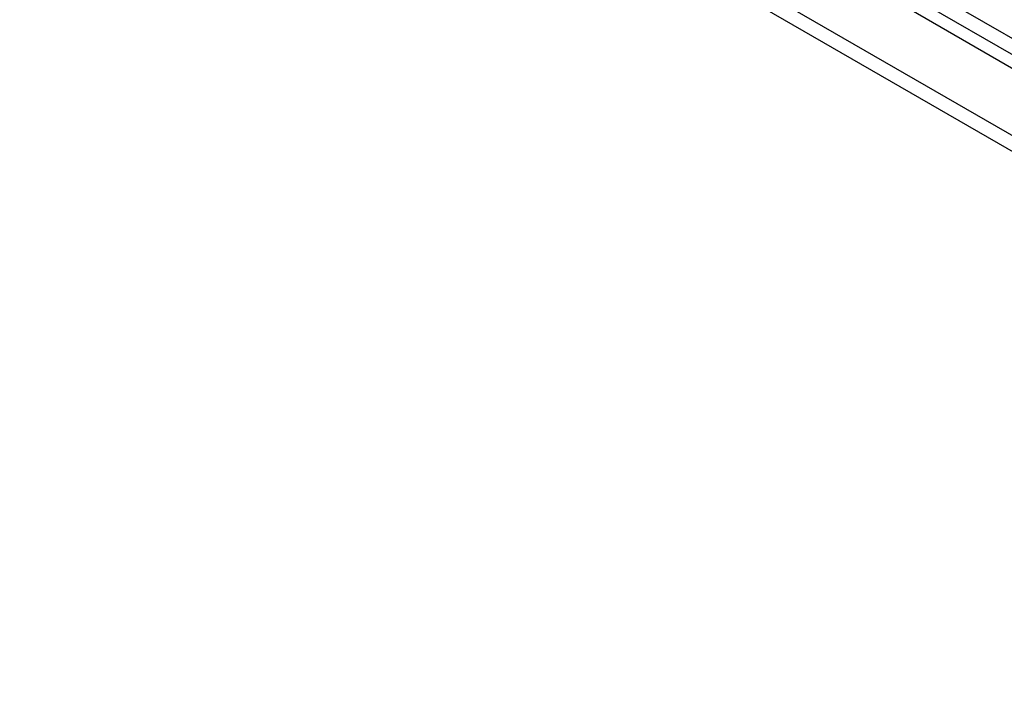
# Model space of a CAD drawing. Header units: inches. Extents: x 23 to 567, y 61 to 264.
# Tile 262 of 292: x 538.21 to 548.15, y 213.45 to 220.32. Entities that reach past the tile are written whole.
import ezdxf

# ---------------------------------------------------------------- set-up
doc = ezdxf.new("R2010")
doc.units = ezdxf.units.IN
doc.header["$MEASUREMENT"] = 0
doc.layers.add('Visible Edges(ANSI)', color=7, linetype='Continuous', lineweight=25)
doc.layers.add('Visible Tangent Edges(ANSI)', color=7, linetype='Continuous', lineweight=25)

msp = doc.modelspace()

# ---------------------------------------------------------------- linework, layer by layer
at = {"layer": 'Visible Edges(ANSI)'}
msp.add_line((520.5769, 235.796), (558.4814, 213.9118), dxfattribs=at)
at = {"layer": 'Visible Tangent Edges(ANSI)'}
for p, q in [((558.7522, 214.0534), (520.7085, 236.018)), ((520.6385, 235.8967), (558.6822, 213.9321)), ((519.9865, 235.4551), (557.891, 213.5709)), ((557.821, 213.4497), (519.9165, 235.3338))]:
    msp.add_line(p, q, dxfattribs=at)

doc.saveas('drawing.dxf')
